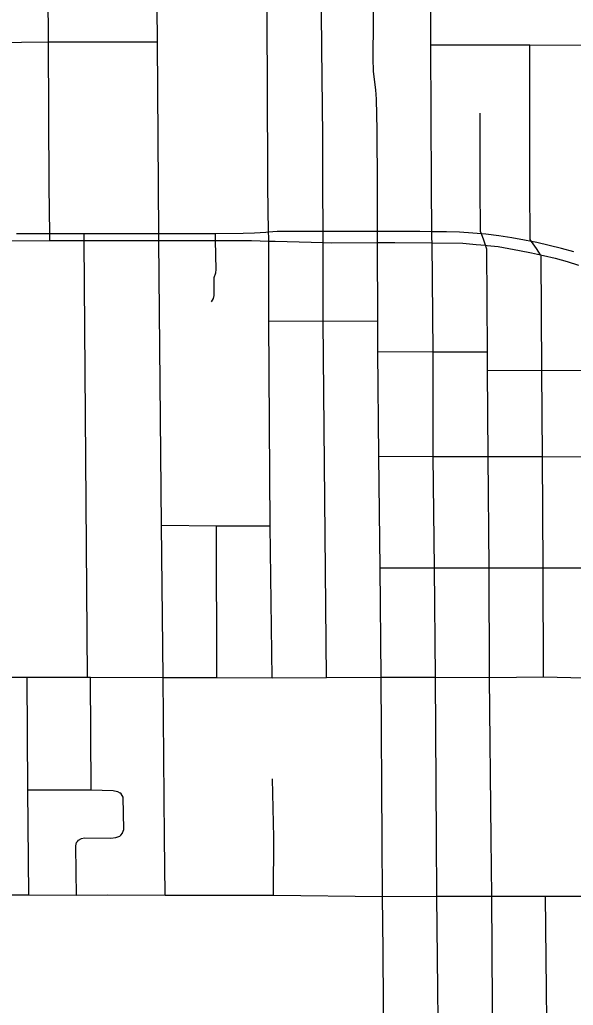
# Model space of a CAD drawing. Extents: x -1403959 to 81668, y -1400582 to 11018.
# Drawn here: x 6835.6 to 6897, y 8390.7 to 8499.9 of the extents above; entities that cross this region are included whole.
import ezdxf

# ---------------------------------------------------------------- set-up
doc = ezdxf.new("R2010")
doc.units = 0
doc.layers.add('tdCiSectNmbr', color=7, linetype='Continuous')
doc.layers.add('tdCiSectTwpRng', color=7, linetype='Continuous')

msp = doc.modelspace()

# ---------------------------------------------------------------- linework, layer by layer
at = {"layer": 'tdCiSectNmbr'}
msp.add_lwpolyline([(6828.91, 8427.12), (6830.46, 8427.1), (6832.41, 8427.06), (6836.48, 8427.08), (6843.16, 8427.06), (6843.51, 8427.06), (6851.55, 8427.02), (6857.51, 8427.02), (6863.63, 8427), (6869.65, 8427.01), (6875.71, 8427.06), (6881.72, 8427.06), (6887.72, 8427.03), (6893.7, 8427.09), (6899.75, 8426.96), (6901.69, 8426.98), (6910.65, 8427.08)], dxfattribs=at)
at = {"layer": 'tdCiSectTwpRng'}
for points in [[(6838.99, 8475.47), (6838.99, 8475.76), (6838.99, 8476.18), (6838.93, 8481.42), (6838.84, 8497.44), (6838.65, 8524.31), (6838.61, 8548.58), (6838.61, 8553.62), (6838.56, 8572.96)], [(6863.24, 8475.77), (6863.23, 8476.35), (6863.13, 8481.43), (6863.12, 8493.44), (6862.88, 8524.36)], [(6851.07, 8475.76), (6851.07, 8476.18), (6851.02, 8481.47), (6850.93, 8497.46), (6850.71, 8520.27)], [(6869.23, 8487.02), (6869.14, 8496.75), (6869.02, 8508.68), (6869.09, 8515.43)], [(6875.25, 8487.68), (6875.18, 8491.09), (6875.13, 8492.14), (6874.85, 8494.18), (6874.82, 8495.63), (6874.84, 8499.66), (6874.79, 8508.04), (6874.79, 8508.35), (6874.74, 8508.44)], [(6881.22, 8497.11), (6881.18, 8504.81)], [(6826.76, 8497.43), (6832.83, 8497.39), (6838.84, 8497.44), (6850.93, 8497.46)], [(6881.22, 8497.11), (6892.18, 8497.11), (6899.39, 8497.09), (6910.36, 8497.11)], [(6881.33, 8475.74), (6881.33, 8476.41), (6881.3, 8481.45), (6881.22, 8497.11)], [(6892.9, 8474.54), (6892.38, 8475.32), (6892.22, 8475.56), (6892.19, 8481.45), (6892.18, 8497.11)], [(6887.07, 8475.49), (6886.81, 8476.19), (6886.71, 8476.44), (6886.69, 8481.45), (6886.66, 8489.55)], [(6869.29, 8475.76), (6869.29, 8476.43), (6869.25, 8481.48), (6869.23, 8487.02)], [(6875.3, 8478.89), (6875.28, 8481.48), (6875.25, 8487.68)], [(6875.3, 8475.8), (6875.3, 8476.43), (6875.3, 8478.89)], [(6897.05, 8474.18), (6895.7, 8474.56), (6894.34, 8474.9), (6892.97, 8475.2), (6892.38, 8475.32), (6891.6, 8475.47), (6890.17, 8475.74), (6888.74, 8475.96), (6887.29, 8476.14), (6886.81, 8476.19), (6885.85, 8476.27), (6884.4, 8476.36), (6882.95, 8476.4), (6881.33, 8476.41), (6879.99, 8476.43), (6875.3, 8476.43), (6869.29, 8476.43), (6867.84, 8476.43), (6864.18, 8476.43), (6863.23, 8476.35), (6862.92, 8476.33), (6861.66, 8476.26), (6860.4, 8476.23), (6857.34, 8476.19), (6856.52, 8476.18), (6851.07, 8476.18), (6848.12, 8476.18), (6842.8, 8476.18), (6838.99, 8476.18), (6835.29, 8476.18)], [(6842.81, 8475.8), (6842.8, 8476.18)], [(6857.35, 8475.76), (6857.34, 8476.19)], [(6832.1, 8475.41), (6838.99, 8475.43), (6841.94, 8475.44), (6842.81, 8475.44), (6846.14, 8475.44), (6851.08, 8475.44), (6853.66, 8475.44), (6857.35, 8475.44), (6861.33, 8475.44), (6863.24, 8475.38), (6863.95, 8475.35), (6869.29, 8475.2), (6870.19, 8475.18), (6875.31, 8475.2), (6877.21, 8475.21), (6881.34, 8475.18), (6884.74, 8475.15), (6886.25, 8474.99), (6887.27, 8474.91), (6887.46, 8474.9), (6888.66, 8474.76), (6889.86, 8474.57), (6891.05, 8474.33), (6892.38, 8474.08), (6893.35, 8473.87), (6893.69, 8473.79), (6895, 8473.47), (6896.3, 8473.11), (6897.59, 8472.71)], [(6843.16, 8427.06), (6842.81, 8475.44), (6842.81, 8475.8)], [(6851.78, 8402.92), (6851.69, 8409.32), (6851.55, 8427.02), (6851.38, 8443.89), (6851.08, 8475.44), (6851.07, 8475.76)], [(6856.9, 8468.63), (6857.11, 8469.01), (6857.18, 8469.34), (6857.18, 8470.87), (6857.2, 8471.33), (6857.37, 8471.85), (6857.41, 8472.24), (6857.35, 8475.44), (6857.35, 8475.76)], [(6863.63, 8427), (6863.41, 8443.84), (6863.24, 8466.53), (6863.24, 8469.92), (6863.24, 8475.38), (6863.24, 8475.77)], [(6869.28, 8466.52), (6869.29, 8475.2), (6869.29, 8475.76)], [(6875.45, 8451.53), (6875.45, 8451.53), (6875.35, 8463.15), (6875.34, 8466.53), (6875.31, 8475.2), (6875.3, 8475.8)], [(6881.6, 8439.16), (6881.47, 8451.5), (6881.45, 8463.12), (6881.34, 8475.18), (6881.33, 8475.74)], [(6887.57, 8451.5), (6887.47, 8461.09), (6887.47, 8463.12), (6887.41, 8474.49), (6887.27, 8474.91), (6887.07, 8475.49)], [(6893.35, 8473.87), (6892.9, 8474.54)], [(6893.59, 8451.52), (6893.52, 8461.02), (6893.42, 8473.76)], [(6863.24, 8466.53), (6869.28, 8466.52), (6875.34, 8466.53)], [(6869.65, 8427.01), (6869.28, 8466.52)], [(6875.35, 8463.15), (6881.45, 8463.12), (6887.47, 8463.12)], [(6887.47, 8461.09), (6893.52, 8461.02), (6899.59, 8461.06), (6899.59, 8461.06)], [(6875.71, 8427.06), (6875.61, 8439.19), (6875.45, 8451.53)], [(6875.45, 8451.53), (6881.47, 8451.5), (6887.57, 8451.5), (6893.59, 8451.52), (6899.62, 8451.48)], [(6887.98, 8402.8), (6887.89, 8409.17), (6887.72, 8427.03), (6887.67, 8439.17), (6887.57, 8451.5), (6887.57, 8451.5)], [(6893.7, 8427.09), (6893.65, 8439.18), (6893.59, 8451.52)], [(6851.38, 8443.89), (6857.45, 8443.84), (6863.41, 8443.84)], [(6857.51, 8427.02), (6857.45, 8443.84)], [(6875.61, 8439.19), (6881.6, 8439.16), (6887.67, 8439.17), (6893.65, 8439.18), (6899.68, 8439.19)], [(6881.72, 8427.06), (6881.6, 8439.16), (6881.6, 8439.16)], [(6836.67, 8402.96), (6836.54, 8414.59), (6836.48, 8427.08)], [(6843.57, 8414.57), (6843.51, 8427.06)], [(6875.85, 8402.77), (6875.82, 8408.96), (6875.71, 8427.06)], [(6881.89, 8402.8), (6881.83, 8409.22), (6881.72, 8427.06)], [(6863.77, 8402.92), (6863.81, 8409.29), (6863.66, 8415.8)], [(6836.54, 8414.59), (6843.57, 8414.57), (6846.02, 8414.52), (6846.49, 8414.41), (6846.74, 8414.26)], [(6847.05, 8409.81), (6847.17, 8410.19), (6847.13, 8413.76), (6846.91, 8414.15), (6846.74, 8414.26)], [(6842.16, 8408.99), (6842.49, 8409.19), (6842.83, 8409.27), (6845.76, 8409.22), (6846.3, 8409.29), (6846.75, 8409.46)], [(6846.75, 8409.46), (6846.85, 8409.58)], [(6846.85, 8409.58), (6847.05, 8409.8), (6847.05, 8409.81)], [(6841.95, 8402.9), (6841.92, 8405.51), (6841.86, 8408.37), (6841.95, 8408.75), (6842.04, 8408.85)], [(6842.04, 8408.85), (6842.16, 8408.99)], [(6823.71, 8403.02), (6830.64, 8402.96), (6836.67, 8402.96), (6841.95, 8402.9), (6845.41, 8402.94)], [(6845.41, 8402.94), (6851.78, 8402.92)], [(6851.78, 8402.92), (6863.77, 8402.92), (6863.77, 8402.92)], [(6863.77, 8402.92), (6875.85, 8402.77), (6875.85, 8402.77)], [(6875.85, 8402.77), (6881.89, 8402.8), (6887.98, 8402.8), (6893.92, 8402.8), (6899.99, 8402.8), (6906.6, 8402.9), (6910.38, 8402.96), (6912.68, 8402.99), (6917.9, 8403.07), (6924.27, 8403.17)], [(6882.13, 8378.73), (6881.89, 8402.8)], [(6888.1, 8378.7), (6887.98, 8402.8)], [(6894.17, 8378.67), (6893.92, 8402.8)], [(6875.92, 8396.78), (6875.92, 8396.78), (6875.85, 8402.77)], [(6876.39, 8330.23), (6876.34, 8336.98), (6876.31, 8342.42), (6876.22, 8354.46), (6876.03, 8378.4), (6876.03, 8378.53), (6876.03, 8378.78), (6875.92, 8396.78)]]:
    msp.add_lwpolyline(points, dxfattribs=at)

doc.saveas('drawing.dxf')
